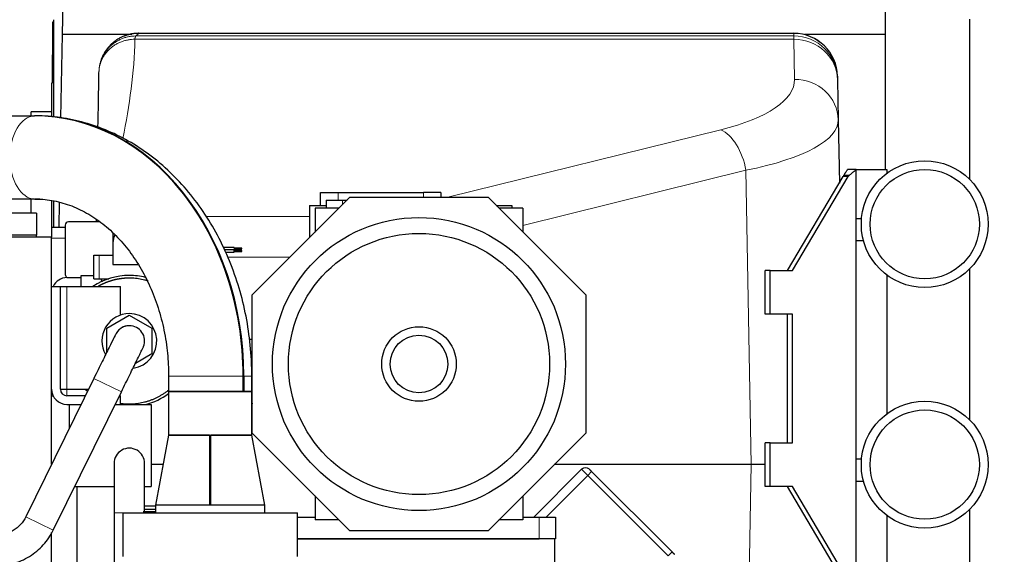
# Model space of a CAD drawing. Header units: inches. Extents: x 0 to 20790, y -12 to 14700.
# Tile 281 of 359: x 10527 to 11428, y 4573 to 5062. Entities that reach past the tile are written whole.
import ezdxf

# ---------------------------------------------------------------- set-up
doc = ezdxf.new("R2010")
doc.units = ezdxf.units.IN
doc.layers.add('1', color=7, linetype='Continuous', true_color=0xffffff)
doc.layers.add('254', color=7, linetype='Continuous', true_color=0xffffff)
doc.styles.add('latin_extended', font='simplex.shx')
doc.dimstyles.get("Standard").update_dxf_attribs({"dimtxt": 0.18, "dimasz": 0.18, "dimexe": 0.18, "dimexo": 0.0625, "dimgap": 0.09, "dimtad": 0, "dimtih": 1, "dimtoh": 1, "dimdec": 4, "dimzin": 0, "dimdsep": 46, "dimtxsty": 'Standard', "dimcen": 0.09, "dimadec": 0, "dimazin": 0, "dimtfac": 1, "dimtdec": 4, "dimtofl": 0, "dimtmove": 0, "dimatfit": 3, "dimfxl": 1, "dimtolj": 1, "dimtzin": 0, "dimarcsym": 0})

# ---------------------------------------------------------------- blocks, each defined once
blk = doc.blocks.new('_U2')
at = {"layer": '254', "color": 3, "linetype": 'Continuous', "lineweight": 13, "transparency": 16777216}
for p, q in [((11344.19, 6006), (12004.46, 6006)), ((11969.46, 5883.5), (11969.46, 3805.5)), ((10006.19, 3683), (12004.46, 3683))]:
    blk.add_line(p, q, dxfattribs=at)
at = {"layer": '254', "color": 3, "transparency": 16777216}
for points in [[(11989.87, 5883.5), (11949.04, 5883.5), (11969.46, 6006)], [(11949.04, 3805.5), (11989.87, 3805.5), (11969.46, 3683)]]:
    blk.add_solid(points, dxfattribs=at)
at = {"layer": 'Defpoints', "color": 0, "transparency": 16777216}
for p in [(11309.19, 6006), (9971.19, 3683), (11969.46, 3683)]:
    blk.add_point(p, dxfattribs=at)
at = {"layer": '254', "color": 2, "lineweight": 13, "transparency": 16777216, "insert": (11785.71, 4628.67), "char_height": 122.5, "attachment_point": 1, "rotation": 90, "style": 'latin_extended'}
blk.add_mtext('\\A1;2323', dxfattribs=at)

msp = doc.modelspace()

# ---------------------------------------------------------------- linework, layer by layer
at = {"layer": '1', "color": 2, "linetype": 'Continuous', "lineweight": 25}
for p, q in [((11318.687, 5093.5), (11318.687, 4924.953)), ((10566.052, 5048.331), (10566.569, 5078)), ((10558.186, 4973.02), (10558.186, 5062)), ((11395.687, 5062.5), (11395.687, 4916.099)), ((10557.186, 5060), (10558.186, 5060)), ((10557.186, 5030), (10557.186, 5060)), ((10564.721, 4972.129), (10566.052, 5048.331)), ((10629.603, 5048.331), (10566.052, 5048.331)), ((10635.772, 5049.522), (11234.994, 5049.522)), ((11234.994, 5049.455), (11234.994, 5049.522)), ((11318.685, 5048.331), (11244.685, 5048.331)), ((10556.686, 5030), (10556.686, 5004)), ((10558.19, 5030), (10556.686, 5030)), ((11274.988, 5010.226), (11274.988, 5010.208)), ((11274.988, 5010.208), (11275.029, 5007.858)), ((11275.029, 5007.858), (11275.043, 5007.033)), ((10556.686, 5004), (10556.186, 5004)), ((10556.186, 5004), (10556.186, 4973.245)), ((11275.043, 5007.033), (11275.684, 4970.323)), ((10430.335, 4974.047), (10540.56, 4974.047)), ((10537.418, 4974.046), (10537.418, 4977.852)), ((10556.193, 4977.852), (10537.418, 4977.852)), ((11275.684, 4970.323), (11276.692, 4912.569)), ((11229.369, 4832.456), (11280.229, 4918.562)), ((11233.958, 4832.456), (11284.818, 4918.562)), ((11280.595, 4919.136), (11282.266, 4919.136)), ((11282.266, 4919.136), (11285.184, 4919.136)), ((11292.007, 4924.956), (11320.207, 4924.956)), ((11292.007, 4542.919), (11292.007, 4924.556)), ((11320.207, 4924.956), (11320.207, 4921.502)), ((10739.686, 4810.168), (10829.018, 4899.5)), ((10802.186, 4904), (10818.186, 4904)), ((10802.186, 4892), (10802.186, 4904)), ((10818.186, 4904), (10896.186, 4904)), ((10829.018, 4899.5), (10955.354, 4899.5)), ((10912.186, 4904), (10896.186, 4904)), ((10912.186, 4904), (10912.186, 4899.5)), ((10955.354, 4899.5), (11044.686, 4810.168)), ((10540.56, 4897.954), (10430.335, 4897.954)), ((10537.418, 4885.001), (10537.418, 4897.954)), ((10556.186, 4896.268), (10556.186, 4871.991)), ((10558.186, 4871.995), (10558.186, 4895.919)), ((10562.974, 4871.996), (10563.376, 4895.03)), ((10792.186, 4892), (10807.188, 4892)), ((10792.186, 4892), (10792.186, 4862.668)), ((10807.186, 4897), (10822.186, 4897)), ((10807.186, 4897), (10807.186, 4889.5)), ((10822.186, 4897), (10826.519, 4897)), ((10962.851, 4892), (10977.186, 4892)), ((10977.186, 4892), (10977.186, 4889.5)), ((10542.186, 4885.001), (10520.186, 4885.001)), ((10542.186, 4885.001), (10542.186, 4864.99)), ((10797.186, 4889.5), (10797.186, 4867.668)), ((10819.018, 4889.5), (10797.186, 4889.5)), ((10987.186, 4889.5), (10965.354, 4889.5)), ((10987.186, 4889.5), (10987.186, 4867.668)), ((10568.686, 4874), (10568.686, 4829)), ((10600.113, 4877), (10571.686, 4877)), ((11297.023, 4879.956), (11292.007, 4879.956)), ((10542.186, 4864.99), (10520.186, 4864.99)), ((10542.186, 4863), (10542.186, 4864.99)), ((10556.186, 4872), (10556.186, 4863)), ((10568.686, 4872), (10556.186, 4872)), ((10612.234, 4866.836), (10612.234, 4858.048)), ((10556.186, 4863), (9838.203, 4863)), ((10542.186, 4863), (10520.186, 4863)), ((10556.186, 4655.352), (10556.186, 4863)), ((10612.234, 4858.048), (10612.234, 4838.048)), ((11292.007, 4859.956), (11298.78, 4859.956)), ((10594.734, 4846.548), (10599.734, 4846.548)), ((10594.734, 4825.048), (10594.734, 4846.548)), ((10599.734, 4846.548), (10612.234, 4846.548)), ((10723.086, 4853.625), (10713.442, 4853.625)), ((10714.314, 4851.625), (10723.086, 4851.625)), ((10723.086, 4851.375), (10714.416, 4851.375)), ((10715.234, 4849.375), (10723.086, 4849.375)), ((10723.086, 4853.625), (10723.086, 4851.625)), ((10730.086, 4852.975), (10723.086, 4852.975)), ((10723.086, 4852.275), (10730.086, 4852.275)), ((10723.086, 4849.375), (10723.086, 4851.375)), ((10730.086, 4850.725), (10723.086, 4850.725)), ((10723.086, 4850.025), (10730.086, 4850.025)), ((10730.086, 4852.275), (10730.086, 4852.975)), ((10730.086, 4850.025), (10730.086, 4850.725)), ((10612.234, 4838.048), (10635.356, 4838.048)), ((10594.734, 4827.548), (10582.734, 4827.548)), ((10582.734, 4827.548), (10582.734, 4818)), ((11213.479, 4832.456), (11208.89, 4832.456)), ((11208.89, 4792.456), (11208.89, 4832.456)), ((11213.479, 4832.456), (11233.958, 4832.456)), ((11213.479, 4792.456), (11213.479, 4832.456)), ((11320.207, 4828.405), (11320.207, 4701.51)), ((11395.687, 4833.804), (11395.687, 4696.094)), ((10570.186, 4826), (10582.735, 4826)), ((10594.734, 4825.048), (10599.734, 4825.048)), ((10599.734, 4825.048), (10608.499, 4825.048)), ((10556.186, 4818), (10564.186, 4818)), ((10564.186, 4818), (10570.186, 4818)), ((10564.186, 4724), (10564.186, 4818)), ((10570.186, 4818), (10619.186, 4818)), ((10619.186, 4791.8), (10619.186, 4818)), ((10739.686, 4683.833), (10739.686, 4810.168)), ((11044.686, 4810.168), (11044.686, 4683.833)), ((10606.734, 4779.884), (10627.234, 4791.72)), ((10627.234, 4791.72), (10647.734, 4779.884)), ((11213.479, 4792.456), (11208.89, 4792.456)), ((11233.958, 4792.456), (11213.479, 4792.456)), ((11229.369, 4674.956), (11229.369, 4792.456)), ((11233.958, 4674.956), (11233.958, 4792.456)), ((10606.734, 4758.072), (10606.734, 4779.884)), ((10647.734, 4779.884), (10647.734, 4756.213)), ((10647.734, 4756.213), (10632.742, 4747.557)), ((10594.806, 4733.852), (10532.546, 4607.314)), ((10663.136, 4736), (10663.136, 4722)), ((10731.387, 4722), (10731.387, 4736)), ((10731.984, 4736), (10731.984, 4722)), ((10739.236, 4722), (10739.236, 4736)), ((10557.67, 4594.953), (10619.929, 4721.49)), ((10564.186, 4724), (10570.186, 4724)), ((10570.186, 4724), (10589.959, 4724)), ((10663.136, 4722), (10739.236, 4722)), ((10731.387, 4722), (10663.136, 4722)), ((10663.136, 4722), (10663.136, 4682)), ((10739.236, 4722), (10731.984, 4722)), ((10739.236, 4682), (10739.236, 4722)), ((10556.186, 4718), (10557.537, 4718)), ((10587.007, 4718), (10570.186, 4718)), ((10619.186, 4718), (10618.211, 4718)), ((10619.186, 4710), (10619.186, 4718)), ((10739.686, 4711.194), (10739.236, 4709.64)), ((10570.186, 4710), (10583.071, 4710)), ((10572.234, 4710), (10572.234, 4687.976)), ((10614.275, 4710), (10619.186, 4710)), ((10619.186, 4710), (10647.234, 4710)), ((10647.234, 4710), (10647.234, 4635)), ((10829.018, 4594.5), (10739.686, 4683.833)), ((11044.686, 4683.833), (10955.354, 4594.5)), ((10663.136, 4682), (10651.152, 4618)), ((10663.136, 4682), (10739.236, 4682)), ((10700.686, 4682), (10663.136, 4682)), ((10701.665, 4680), (10700.658, 4680)), ((10700.711, 4681), (10701.717, 4681)), ((10739.236, 4682), (10701.686, 4682)), ((10751.22, 4618), (10739.236, 4682)), ((11213.479, 4674.956), (11208.89, 4674.956)), ((11208.89, 4634.956), (11208.89, 4674.956)), ((11213.479, 4674.956), (11233.958, 4674.956)), ((11213.479, 4634.956), (11213.479, 4674.956)), ((11297.023, 4659.956), (11292.007, 4659.956)), ((11040.931, 4650.689), (10997.242, 4607.001)), ((11195.914, 4655), (11015.857, 4655)), ((11050.122, 4648.569), (11123.664, 4575.027)), ((11208.89, 4655), (11195.914, 4655)), ((11292.007, 4639.956), (11298.78, 4639.956)), ((10577.375, 4635), (10613.233, 4635)), ((10613.234, 4635), (10613.234, 4621.163)), ((10641.233, 4635), (10647.234, 4635)), ((10641.234, 4621.163), (10641.234, 4635)), ((11213.479, 4634.956), (11208.89, 4634.956)), ((11233.958, 4634.956), (11213.479, 4634.956)), ((11284.007, 4542.456), (11229.369, 4634.956)), ((11285.119, 4548.341), (11233.958, 4634.956)), ((10797.186, 4626.332), (10797.186, 4604.5)), ((10987.186, 4626.332), (10987.186, 4604.5)), ((10639.884, 4612), (10651.153, 4612)), ((10651.153, 4614), (10640.651, 4614)), ((10651.152, 4617), (10641.235, 4617)), ((10651.152, 4618), (10651.152, 4611)), ((10700.686, 4618), (10651.152, 4618)), ((10751.22, 4618), (10651.152, 4618)), ((10751.22, 4618), (10701.686, 4618)), ((10751.22, 4611), (10751.22, 4618)), ((11395.687, 4613.799), (11395.687, 4124.5)), ((10613.234, 4611), (10613.234, 4494.993)), ((10621.186, 4611), (10621.186, 4571)), ((10621.186, 4611), (10701.186, 4611)), ((10701.186, 4611), (10781.186, 4611)), ((10781.185, 4607), (10797.185, 4607)), ((10781.186, 4571), (10781.186, 4611)), ((10819.018, 4604.5), (10797.186, 4604.5)), ((10987.186, 4604.5), (10965.354, 4604.5)), ((10987.185, 4607), (11002.186, 4607)), ((11002.186, 4607), (11017.186, 4607)), ((11017.186, 4607), (11017.186, 4587)), ((11320.207, 4608.408), (11320.207, 4542.456)), ((10955.354, 4594.5), (10829.018, 4594.5)), ((10556.186, 4494.999), (10556.186, 4592.777)), ((10781.188, 4587), (11002.186, 4587)), ((11016.186, 4587), (10781.191, 4587)), ((11017.186, 4587), (11016.186, 4587)), ((11016.186, 4587), (11016.186, 4560.995))]:
    msp.add_line(p, q, dxfattribs=at)
at = {"layer": '1', "color": 110, "linetype": 'Continuous', "lineweight": 13}
for p, q in [((10632.302, 5044.082), (11235.05, 5044.082)), ((10633.151, 5047.105), (11235.035, 5047.105)), ((10635.569, 5049.455), (11234.994, 5049.455)), ((11235.035, 5047.105), (11234.994, 5049.455)), ((11235.05, 5044.082), (11235.035, 5047.105)), ((11235.05, 5044.082), (11235.69, 5007.371)), ((10918.599, 4899.501), (11168.275, 4961.269)), ((11191.214, 4924.22), (10987.189, 4873.747)), ((11195.914, 4655), (11191.214, 4924.22)), ((11284.818, 4918.562), (11280.229, 4918.562)), ((11280.917, 4919.725), (11285.827, 4919.725)), ((10818.186, 4904), (10818.186, 4897)), ((10896.186, 4899.5), (10896.186, 4904)), ((10822.186, 4897), (10822.186, 4892.668)), ((10697.497, 4881.881), (10792.183, 4881.881)), ((10568.686, 4862.175), (10556.186, 4862.175)), ((10599.734, 4825.048), (10599.734, 4846.548)), ((10774.349, 4844.832), (10717.091, 4844.832)), ((10570.186, 4724), (10570.186, 4818)), ((10594.806, 4733.852), (10619.929, 4721.49)), ((10731.387, 4736), (10663.136, 4736)), ((10739.236, 4736), (10731.984, 4736)), ((10570.186, 4724.001), (10570.186, 4718)), ((11050.122, 4648.569), (11046.586, 4645.034)), ((11191.214, 4385.78), (11195.914, 4655)), ((11046.586, 4645.034), (11008.553, 4607.001)), ((11120.128, 4571.492), (11046.586, 4645.034)), ((10532.546, 4607.314), (10557.67, 4594.953)), ((10613.234, 4611), (10621.186, 4611)), ((11002.186, 4587), (11002.186, 4607)), ((11123.664, 4575.027), (11120.128, 4571.492))]:
    msp.add_line(p, q, dxfattribs=at)
at = {"layer": '1', "color": 2, "linetype": 'Continuous', "lineweight": 25}
for centre, radius in [((11354.807, 4874.956), 58), ((11354.807, 4874.956), 50), ((10892.186, 4747), 134.036), ((10892.186, 4747), 119.481), ((10892.186, 4747), 34.097), ((10892.186, 4747), 26.387), ((11354.807, 4654.956), 58), ((11354.807, 4654.956), 50)]:
    msp.add_circle(centre, radius, dxfattribs=at)
for centre, radius, start, end in [((10571.686, 4874), 3, 90, 180), ((10627.234, 4858.048), 15, 152.58375, 180), ((10571.686, 4829), 3, 180, 270), ((10627.234, 4768.048), 60, 90, 123.643125), ((10627.234, 4768.048), 60, 75.6675, 90), ((10570.186, 4812), 14, 90, 154.623069), ((10627.234, 4768.048), 25.078, 90, 209.446875), ((10627.234, 4768.048), 25.078, 278.274375, 90), ((10627.234, 4768.048), 14, 90, 158.83875), ((10627.234, 4768.048), 14, 338.86125, 90), ((10570.186, 4724), 14, 180.000158, 270), ((10570.186, 4724), 6, 180.000369, 270), ((10627.234, 4768.048), 60, 227.23875, 230.31), ((10627.234, 4768.048), 60, 284.653125, 306.748125), ((10627.234, 4656), 14, 359.544375, 180), ((11044.466, 4647.154), 5, 45, 135)]:
    msp.add_arc(centre, radius, start, end, dxfattribs=at)
for centre, major_axis, ratio, start_param, end_param in [((11234.994, 5009.528), (-39.994, -0.698), 0.9998475, 3.1415927, 4.6949383), ((11234.994, 5009.51), (39.994, 0.698), 0.9986327, 0, 1.5533669), ((10540.56, 4736), (0, -238.047), 0.8016344, 1.5707963, 3.1415927), ((10541.158, 4736), (0, 238.047), 0.8016344, 4.712389, 6.2831853), ((11286.874, 4912.713), (0, -10), 0.819152, 4.0149074, 4.0876543), ((11291.462, 4912.713), (0, 10), 0.819152, 0.8733147, 0.9460617), ((10541.158, 4736), (0, -161.953), 0.8016344, 3.1094895, 3.1415927)]:
    msp.add_ellipse(centre, major_axis=major_axis, ratio=ratio, start_param=start_param, end_param=end_param, dxfattribs=at)
at = {"layer": '1', "color": 110, "linetype": 'Continuous', "lineweight": 13}
for centre, major_axis, ratio, start_param, end_param in [((11235.035, 5007.16), (39.994, 0.698), 0.9986327, 0, 1.5533669), ((11235.05, 5006.335), (39.994, 0.698), 0.943642, 0, 1.5543265), ((11075.666, 5007.38), (-160.027, 0.405), 0.3517474, 2.1888319, 3.148622), ((11235.69, 4969.625), (39.994, 0.698), 0.943642, 0, 1.5543265), ((10540.859, 4936), (0, 38.05), 0.5978146, 0.013141, 3.1284517), ((11075.666, 4969.633), (200.021, 0.452), 0.2796199, 5.3276447, 6.2874347), ((11168.275, 4923.522), (9.606, -38.829), 0.5650199, 1.4497227, 2.7288956)]:
    msp.add_ellipse(centre, major_axis=major_axis, ratio=ratio, start_param=start_param, end_param=end_param, dxfattribs=at)
for points, weights in [([(10632.302, 5044.082), (10599.976, 5044.143), (10599.444, 5013.644)], [1, 0.712905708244, 1]), ([(10633.151, 5047.105), (10600.028, 5047.107), (10599.451, 5014.034)], [1, 0.713242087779, 1]), ([(10600.344, 5021.38), (10599.515, 5017.741), (10599.45, 5014.011)], [0.93029846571, 0.959401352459, 1])]:
    msp.add_rational_spline(points, weights, degree=2, dxfattribs=at)
at = {"layer": '1', "color": 2, "linetype": 'Continuous', "lineweight": 25}
for points, weights in [([(10635.569, 5049.455), (10606.736, 5049.457), (10600.344, 5021.38)], [1, 0.75384073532, 0.93029846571]), ([(10635.772, 5049.522), (10628.87, 5049.522), (10622.448, 5046.991)], [1, 0.927877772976, 0.892035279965])]:
    msp.add_rational_spline(points, weights, degree=2, dxfattribs=at)
at = {"layer": '1', "color": 110, "linetype": 'Continuous', "lineweight": 13}
for points in [[(10632.302, 5044.082), (10631.774, 5013.828), (10627.433, 4983.582), (10621.291, 4953.339)], [(10635.569, 5049.455), (10635.555, 5048.672), (10633.165, 5047.889), (10633.151, 5047.105)]]:
    msp.add_open_spline(points, degree=3, dxfattribs=at)
for points, knots in [([(10633.151, 5047.105), (10633.151, 5047.104), (10633.151, 5047.101), (10633.151, 5047.096), (10633.151, 5047.091), (10633.15, 5047.086), (10633.149, 5047.08), (10633.148, 5047.075), (10633.147, 5047.069), (10633.146, 5047.063), (10633.145, 5047.057), (10633.143, 5047.051), (10633.141, 5047.044), (10633.139, 5047.038), (10633.137, 5047.031), (10633.135, 5047.024), (10633.133, 5047.016), (10633.13, 5047.009), (10633.127, 5047.001), (10633.124, 5046.993), (10633.121, 5046.985), (10633.118, 5046.977), (10633.115, 5046.968), (10633.111, 5046.96), (10633.108, 5046.951), (10633.104, 5046.941), (10633.1, 5046.932), (10633.095, 5046.922), (10633.091, 5046.912), (10633.087, 5046.902), (10633.082, 5046.892), (10633.077, 5046.881), (10633.072, 5046.87), (10633.067, 5046.859), (10633.062, 5046.848), (10633.056, 5046.836), (10633.05, 5046.824), (10633.045, 5046.812), (10633.039, 5046.799), (10633.032, 5046.787), (10633.026, 5046.774), (10633.015, 5046.75), (10632.997, 5046.714), (10632.971, 5046.662), (10632.941, 5046.602), (10632.906, 5046.532), (10632.868, 5046.451), (10632.826, 5046.36), (10632.78, 5046.255), (10632.739, 5046.159), (10632.705, 5046.076), (10632.68, 5046.013), (10632.656, 5045.95), (10632.633, 5045.887), (10632.611, 5045.826), (10632.59, 5045.766), (10632.57, 5045.706), (10632.552, 5045.648), (10632.534, 5045.592), (10632.517, 5045.536), (10632.502, 5045.483), (10632.487, 5045.431), (10632.474, 5045.382), (10632.461, 5045.334), (10632.45, 5045.289), (10632.438, 5045.239), (10632.426, 5045.184), (10632.413, 5045.124), (10632.4, 5045.063), (10632.389, 5045.002), (10632.378, 5044.941), (10632.368, 5044.879), (10632.358, 5044.818), (10632.35, 5044.756), (10632.342, 5044.695), (10632.334, 5044.633), (10632.328, 5044.572), (10632.322, 5044.51), (10632.317, 5044.448), (10632.313, 5044.387), (10632.309, 5044.326), (10632.306, 5044.264), (10632.304, 5044.203), (10632.302, 5044.143), (10632.302, 5044.102), (10632.302, 5044.082)], [0, 0, 0, 0, 0.0055843, 0.0112028, 0.0168555, 0.0225424, 0.0282637, 0.0340191, 0.0398089, 0.045633, 0.0514915, 0.0573843, 0.0633114, 0.0692729, 0.0752689, 0.0812992, 0.0873639, 0.0934631, 0.0995968, 0.1057649, 0.1119675, 0.1182046, 0.1244762, 0.1307824, 0.1371231, 0.1434983, 0.1499081, 0.1563525, 0.1628314, 0.169345, 0.1758932, 0.182476, 0.1890935, 0.1957456, 0.2024323, 0.2091537, 0.2159099, 0.2227007, 0.2295262, 0.2363864, 0.2432814, 0.2502111, 0.2726667, 0.2976462, 0.3251501, 0.3551784, 0.3877315, 0.4228093, 0.4604122, 0.50054, 0.5212295, 0.5412436, 0.5605823, 0.5792455, 0.5972333, 0.6145457, 0.6311827, 0.6471444, 0.6624307, 0.6770416, 0.6909773, 0.7042376, 0.7168227, 0.7287326, 0.7399672, 0.7505267, 0.7650629, 0.7794422, 0.7936648, 0.8077307, 0.8216401, 0.835393, 0.8489896, 0.86243, 0.8757143, 0.8888426, 0.9018151, 0.9146318, 0.9272929, 0.9397985, 0.9521489, 0.964344, 0.9763841, 0.9882694, 1, 1, 1, 1]), ([(11046.586, 4645.034), (11046.399, 4645.22), (11046.028, 4645.592), (11045.661, 4645.959), (11045.432, 4646.187), (11045.387, 4646.233), (11045.296, 4646.324), (11045.251, 4646.369), (11045.115, 4646.505), (11045.026, 4646.594), (11044.761, 4646.859), (11044.414, 4647.206), (11044.081, 4647.539), (11043.836, 4647.784), (11043.755, 4647.864), (11043.656, 4647.964), (11043.636, 4647.984), (11043.596, 4648.024), (11043.576, 4648.044), (11043.517, 4648.103), (11043.478, 4648.142), (11043.285, 4648.335), (11043.137, 4648.483), (11042.852, 4648.768), (11042.716, 4648.904), (11042.455, 4649.165), (11042.331, 4649.289), (11042.183, 4649.437), (11042.154, 4649.466), (11042.097, 4649.523), (11042.012, 4649.607), (11041.933, 4649.687), (11041.779, 4649.841), (11041.59, 4650.03), (11041.432, 4650.188), (11041.326, 4650.294), (11041.292, 4650.328), (11041.253, 4650.367), (11041.245, 4650.375), (11041.23, 4650.39), (11041.208, 4650.412), (11041.187, 4650.433), (11041.12, 4650.5), (11041.03, 4650.59), (11040.976, 4650.644), (11040.94, 4650.68), (11040.931, 4650.689), (11040.931, 4650.689)], [0, 0, 0, 0, 0.0625773, 0.1251545, 0.1251545, 0.1407988, 0.1407988, 0.1564432, 0.1564432, 0.1877318, 0.1877318, 0.2503091, 0.3128863, 0.3128863, 0.3441749, 0.3441749, 0.3519971, 0.3519971, 0.3598193, 0.3598193, 0.3754636, 0.3754636, 0.4380408, 0.4380408, 0.5006181, 0.5006181, 0.5631954, 0.5631954, 0.5788397, 0.5788397, 0.594484, 0.6257726, 0.6257726, 0.6883499, 0.7509272, 0.7509272, 0.7822158, 0.7822158, 0.7900379, 0.7900379, 0.7978601, 0.8135044, 0.8135044, 0.8760817, 0.9386589, 0.9386589, 1, 1, 1, 1])]:
    msp.add_open_spline(points, degree=3, knots=knots, dxfattribs=at)
at = {"layer": '1', "color": 2, "linetype": 'Continuous', "lineweight": 25}
for points, knots in [([(10635.772, 5049.522), (10635.772, 5049.522), (10635.772, 5049.523), (10635.772, 5049.523), (10635.772, 5049.523), (10635.772, 5049.524), (10635.772, 5049.524), (10635.771, 5049.524), (10635.771, 5049.525), (10635.771, 5049.525), (10635.771, 5049.525), (10635.77, 5049.526), (10635.77, 5049.526), (10635.769, 5049.526), (10635.769, 5049.526), (10635.768, 5049.527), (10635.767, 5049.527), (10635.767, 5049.527), (10635.766, 5049.528), (10635.765, 5049.528), (10635.764, 5049.528), (10635.764, 5049.528), (10635.763, 5049.528), (10635.762, 5049.529), (10635.761, 5049.529), (10635.76, 5049.529), (10635.759, 5049.529), (10635.757, 5049.529), (10635.756, 5049.53), (10635.755, 5049.53), (10635.754, 5049.53), (10635.753, 5049.53), (10635.751, 5049.53), (10635.75, 5049.53), (10635.748, 5049.53), (10635.747, 5049.53), (10635.745, 5049.53), (10635.744, 5049.53), (10635.742, 5049.53), (10635.741, 5049.53), (10635.739, 5049.53), (10635.737, 5049.53), (10635.733, 5049.53), (10635.728, 5049.53), (10635.721, 5049.53), (10635.713, 5049.529), (10635.703, 5049.528), (10635.692, 5049.527), (10635.68, 5049.524), (10635.666, 5049.521), (10635.65, 5049.517), (10635.636, 5049.513), (10635.625, 5049.508), (10635.618, 5049.505), (10635.61, 5049.502), (10635.604, 5049.498), (10635.598, 5049.495), (10635.592, 5049.491), (10635.587, 5049.487), (10635.583, 5049.483), (10635.579, 5049.479), (10635.576, 5049.475), (10635.574, 5049.471), (10635.572, 5049.467), (10635.57, 5049.463), (10635.569, 5049.459), (10635.569, 5049.457), (10635.569, 5049.455)], [0, 0, 0, 0, 0.0058664, 0.0117712, 0.0177144, 0.0236961, 0.0297162, 0.0357748, 0.041872, 0.0480077, 0.0541819, 0.0603947, 0.0666461, 0.0729361, 0.0792647, 0.085632, 0.0920379, 0.0984825, 0.1049658, 0.1114878, 0.1180485, 0.124648, 0.1312862, 0.1379632, 0.144679, 0.1514336, 0.1582271, 0.1650593, 0.1719304, 0.1788404, 0.1857892, 0.1927769, 0.1998036, 0.2068691, 0.2139735, 0.2211169, 0.2282993, 0.2355206, 0.2427809, 0.2500802, 0.2529844, 0.2610473, 0.2742688, 0.292649, 0.3161879, 0.3448854, 0.3787415, 0.4177563, 0.4619298, 0.5112619, 0.5657527, 0.6254021, 0.6550886, 0.6840998, 0.712436, 0.7400977, 0.7670852, 0.7933989, 0.8190395, 0.8440073, 0.868303, 0.8919272, 0.9148804, 0.9371635, 0.9587772, 0.9797224, 1, 1, 1, 1]), ([(10739.236, 4736), (10739.236, 4740.939), (10738.879, 4754.802), (10736.638, 4777.543), (10731.518, 4803.767), (10723.963, 4829.175), (10714.05, 4853.433), (10701.888, 4876.224), (10687.617, 4897.243), (10671.412, 4916.199), (10653.485, 4932.824), (10634.084, 4946.883), (10613.486, 4958.186), (10591.988, 4966.593), (10569.901, 4972.017), (10552.735, 4973.859), (10543.064, 4974.05), (10540.859, 4974.05)], [0, 0, 0, 0, 0.0401443, 0.1130166, 0.1859683, 0.2589683, 0.3319995, 0.4050265, 0.4779898, 0.5508035, 0.6233602, 0.6955445, 0.767256, 0.8384364, 0.9090921, 0.9793019, 1, 1, 1, 1]), ([(11280.917, 4919.725), (11281.162, 4920.139), (11281.408, 4920.553), (11281.782, 4921.169), (11281.907, 4921.374), (11282.16, 4921.782), (11282.287, 4921.984), (11282.928, 4922.994), (11283.459, 4923.784), (11284.007, 4924.556)], [0, 0, 0, 0, 0.25, 0.25, 0.375, 0.375, 0.5, 0.5, 1, 1, 1, 1]), ([(11292.007, 4924.956), (11289.459, 4924.956), (11286.912, 4924.956), (11284.246, 4924.956), (11284.126, 4924.956), (11284.007, 4924.956)], [0, 0, 0, 0, 0.9551569, 0.9551569, 1, 1, 1, 1]), ([(11285.827, 4919.725), (11286.257, 4920.088), (11286.688, 4920.45), (11287.554, 4921.167), (11287.988, 4921.522), (11288.426, 4921.872)], [0, 0, 0, 0, 0.5, 0.5, 1, 1, 1, 1]), ([(11291.908, 4924.487), (11291.319, 4924.07), (11290.734, 4923.644), (11289.863, 4922.99), (11289.574, 4922.77), (11288.998, 4922.324), (11288.712, 4922.099), (11288.426, 4921.872)], [0, 0, 0, 0, 0.5, 0.5, 0.75, 0.75, 1, 1, 1, 1]), ([(10540.859, 4897.95), (10543.275, 4897.951), (10551.158, 4897.634), (10564.458, 4895.357), (10580.442, 4889.601), (10595.725, 4881.012), (10609.979, 4869.805), (10622.956, 4856.216), (10634.447, 4840.487), (10644.256, 4822.883), (10652.2, 4803.706), (10658.124, 4783.289), (10661.839, 4762.386), (10663.026, 4746.469), (10663.136, 4737.8), (10663.136, 4736)], [0, 0, 0, 0, 0.0402397, 0.1314865, 0.2219859, 0.3106817, 0.3974907, 0.4828229, 0.5671666, 0.6509142, 0.7343321, 0.8175799, 0.9007396, 0.9794253, 1, 1, 1, 1]), ([(10644.364, 4822.938), (10644.218, 4822.984), (10643.174, 4823.305), (10641.212, 4823.848), (10638.456, 4824.466), (10635.673, 4824.949), (10632.872, 4825.295), (10630.058, 4825.502), (10628.1, 4825.55), (10627.008, 4825.548), (10626.781, 4825.547), (10626.555, 4825.544), (10626.329, 4825.541), (10626.103, 4825.537), (10625.877, 4825.533), (10625.651, 4825.527), (10625.425, 4825.52), (10625.199, 4825.513), (10624.974, 4825.504), (10624.748, 4825.495), (10624.523, 4825.485), (10624.297, 4825.474), (10624.072, 4825.462), (10623.847, 4825.449), (10623.622, 4825.435), (10623.397, 4825.421), (10623.172, 4825.405), (10622.947, 4825.389), (10622.722, 4825.372), (10622.498, 4825.354), (10622.273, 4825.335), (10622.048, 4825.315), (10621.824, 4825.294), (10621.6, 4825.272), (10621.375, 4825.25), (10621.151, 4825.226), (10620.927, 4825.202), (10620.703, 4825.177), (10620.479, 4825.151), (10620.255, 4825.124), (10620.032, 4825.096), (10619.808, 4825.067), (10619.585, 4825.038), (10619.361, 4825.007), (10619.138, 4824.976), (10618.914, 4824.944), (10618.691, 4824.911), (10618.468, 4824.877), (10618.245, 4824.842), (10618.022, 4824.806), (10617.799, 4824.769), (10617.576, 4824.732), (10617.354, 4824.693), (10617.131, 4824.654), (10616.909, 4824.614), (10616.686, 4824.573), (10616.464, 4824.531), (10616.242, 4824.488), (10616.019, 4824.444), (10615.798, 4824.4), (10615.576, 4824.354), (10615.354, 4824.308), (10615.133, 4824.261), (10614.912, 4824.213), (10614.691, 4824.164), (10614.471, 4824.114), (10614.251, 4824.064), (10614.031, 4824.012), (10613.811, 4823.96), (10613.592, 4823.907), (10613.373, 4823.853), (10613.154, 4823.798), (10612.935, 4823.743), (10612.717, 4823.686), (10612.499, 4823.629), (10612.281, 4823.571), (10612.063, 4823.512), (10611.846, 4823.452), (10611.629, 4823.391), (10611.412, 4823.329), (10611.195, 4823.267), (10610.979, 4823.204), (10610.763, 4823.14), (10610.547, 4823.075), (10610.332, 4823.009), (10610.116, 4822.942), (10609.901, 4822.875), (10609.687, 4822.806), (10609.472, 4822.737), (10609.258, 4822.667), (10609.044, 4822.596), (10608.83, 4822.524), (10608.617, 4822.452), (10608.403, 4822.378), (10608.19, 4822.304), (10607.978, 4822.229), (10607.765, 4822.153), (10607.553, 4822.076), (10607.341, 4821.998), (10607.129, 4821.919), (10606.918, 4821.84), (10606.707, 4821.76), (10606.496, 4821.679), (10606.285, 4821.597), (10606.075, 4821.514), (10605.865, 4821.43), (10605.655, 4821.346), (10605.445, 4821.26), (10605.236, 4821.174), (10605.027, 4821.087), (10604.818, 4820.999), (10604.61, 4820.911), (10604.402, 4820.821), (10604.195, 4820.731), (10603.988, 4820.64), (10603.781, 4820.548), (10603.575, 4820.456), (10603.37, 4820.363), (10603.164, 4820.268), (10602.959, 4820.174), (10602.755, 4820.078), (10602.551, 4819.982), (10602.347, 4819.884), (10602.144, 4819.786), (10601.942, 4819.688), (10601.739, 4819.588), (10601.537, 4819.488), (10601.336, 4819.387), (10601.135, 4819.285), (10600.934, 4819.182), (10600.734, 4819.079), (10600.534, 4818.974), (10600.335, 4818.869), (10600.136, 4818.763), (10599.937, 4818.657), (10599.739, 4818.549), (10599.541, 4818.441), (10599.344, 4818.332), (10599.147, 4818.223), (10598.95, 4818.112), (10598.82, 4818.038), (10598.754, 4818.001)], [0, 0, 0, 0, 0.0097173, 0.0694561, 0.1293423, 0.1892222, 0.2489589, 0.3086969, 0.368581, 0.3733792, 0.3781756, 0.3829703, 0.3877634, 0.392555, 0.397345, 0.4021337, 0.4069211, 0.4117072, 0.4164922, 0.421276, 0.4260588, 0.4308407, 0.4356217, 0.4404018, 0.4451813, 0.4499601, 0.4547383, 0.459516, 0.4642932, 0.4690701, 0.4738467, 0.4786231, 0.4833994, 0.4881756, 0.4929518, 0.4977281, 0.5025045, 0.5072812, 0.5120581, 0.5168355, 0.5216133, 0.5263916, 0.5311705, 0.5359501, 0.5407305, 0.5455117, 0.5502937, 0.5550768, 0.5598609, 0.5646461, 0.5694325, 0.5742201, 0.5790091, 0.5837996, 0.5885914, 0.5933849, 0.59818, 0.6029768, 0.6077754, 0.6125733, 0.6173695, 0.6221641, 0.626957, 0.6317484, 0.6365383, 0.6413269, 0.6461141, 0.6509001, 0.6556849, 0.6604687, 0.6652514, 0.6700331, 0.674814, 0.6795941, 0.6843735, 0.6891522, 0.6939304, 0.698708, 0.7034852, 0.7082621, 0.7130386, 0.717815, 0.7225913, 0.7273674, 0.7321437, 0.7369199, 0.7416964, 0.7464731, 0.7512501, 0.7560275, 0.7608053, 0.7655837, 0.7703627, 0.7751424, 0.7799228, 0.7847041, 0.7894863, 0.7942694, 0.7990536, 0.803839, 0.8086255, 0.8134133, 0.8182024, 0.822993, 0.8277851, 0.8325787, 0.837374, 0.8421709, 0.8469697, 0.8517677, 0.856564, 0.8613585, 0.8661515, 0.8709429, 0.8757328, 0.8805214, 0.8853086, 0.8900947, 0.8948795, 0.8996632, 0.904446, 0.9092277, 0.9140086, 0.9187887, 0.9235681, 0.9283469, 0.933125, 0.9379027, 0.9426799, 0.9474567, 0.9522333, 0.9570097, 0.9617859, 0.9665621, 0.9713383, 0.9761146, 0.9808911, 0.9856678, 0.9904448, 0.9952222, 1, 1, 1, 1]), ([(10601.014, 4825.048), (10601.118, 4824.83), (10601.226, 4824.598), (10601.366, 4824.293), (10601.394, 4824.231), (10601.45, 4824.105), (10601.535, 4823.916), (10601.621, 4823.72), (10601.793, 4823.322), (10601.909, 4823.046), (10602.085, 4822.611), (10602.145, 4822.459), (10602.205, 4822.305)], [0, 0, 0, 0, 0.2840909, 0.2840909, 0.3551136, 0.3551136, 0.4261364, 0.5681818, 0.5681818, 0.8522727, 0.8522727, 1, 1, 1, 1]), ([(10626.489, 4781.897), (10626.188, 4781.935), (10624.861, 4782.029), (10622.386, 4781.247), (10619.709, 4780.06), (10618.352, 4778.784), (10617.904, 4778.286)], [0, 0, 0, 0, 0.0939359, 0.416678, 0.7939324, 1, 1, 1, 1]), ([(10614.178, 4773.103), (10614.179, 4773.124), (10613.289, 4771.352), (10609.01, 4762.693), (10602.488, 4749.46), (10597.522, 4739.374), (10594.806, 4733.852)], [0, 0, 0, 0, 0.2474346, 0.4965062, 0.747397, 1, 1, 1, 1]), ([(10619.929, 4721.49), (10622.663, 4727.047), (10627.726, 4737.342), (10634.518, 4751.169), (10639.132, 4760.585), (10640.211, 4762.813), (10640.29, 4762.994)], [0, 0, 0, 0, 0.2473965, 0.4966088, 0.7475719, 1, 1, 1, 1]), ([(10619.041, 4711.135), (10619.89, 4711.012), (10621.676, 4710.796), (10624.41, 4710.594), (10627.234, 4710.525), (10630.058, 4710.594), (10632.872, 4710.801), (10635.673, 4711.147), (10638.456, 4711.631), (10641.212, 4712.249), (10643.932, 4713.001), (10646.612, 4713.887), (10649.247, 4714.904), (10651.829, 4716.048), (10654.35, 4717.317), (10656.806, 4718.708), (10659.192, 4720.22), (10661.445, 4721.806), (10662.876, 4722.918), (10663.551, 4723.468)], [0, 0, 0, 0, 0.0542016, 0.1135171, 0.172979, 0.2324326, 0.2917454, 0.351061, 0.4105229, 0.4699765, 0.5292892, 0.5886048, 0.6480667, 0.7075203, 0.7668331, 0.8261486, 0.8856105, 0.9450641, 1, 1, 1, 1]), ([(10613.234, 4656.106), (10613.234, 4656.003), (10613.234, 4653.746), (10613.234, 4643.65), (10613.234, 4628.546), (10613.234, 4617.177), (10613.234, 4611)], [0, 0, 0, 0, 0.2501665, 0.5002827, 0.7502465, 1, 1, 1, 1]), ([(10641.234, 4611), (10641.234, 4617.173), (10641.234, 4628.52), (10641.234, 4643.566), (10641.234, 4653.592), (10641.234, 4655.808), (10641.234, 4655.894)], [0, 0, 0, 0, 0.2501753, 0.5002742, 0.7502382, 1, 1, 1, 1]), ([(11048.002, 4650.689), (11048.002, 4650.688), (11048.009, 4650.681), (11048.039, 4650.652), (11048.072, 4650.618), (11048.098, 4650.593), (11048.103, 4650.588), (11048.114, 4650.577), (11048.12, 4650.571), (11048.137, 4650.554), (11048.15, 4650.541), (11048.19, 4650.501), (11048.249, 4650.442), (11048.32, 4650.371), (11048.377, 4650.314), (11048.407, 4650.284), (11048.439, 4650.252), (11048.46, 4650.231), (11048.471, 4650.22), (11048.527, 4650.164), (11048.62, 4650.071), (11048.773, 4649.918), (11048.884, 4649.807), (11048.957, 4649.734), (11048.971, 4649.72), (11049.001, 4649.69), (11049.016, 4649.675), (11049.061, 4649.63), (11049.091, 4649.6), (11049.183, 4649.508), (11049.307, 4649.383), (11049.437, 4649.253), (11049.537, 4649.154), (11049.57, 4649.121), (11049.638, 4649.053), (11049.672, 4649.019), (11049.775, 4648.916), (11049.912, 4648.778), (11050.052, 4648.639), (11050.122, 4648.569)], [0, 0, 0, 0, 0.0576865, 0.1205074, 0.1833283, 0.1833283, 0.1990335, 0.1990335, 0.2147387, 0.2147387, 0.2461492, 0.2461492, 0.3089701, 0.371791, 0.371791, 0.4032014, 0.4189067, 0.4189067, 0.4346119, 0.4346119, 0.4974328, 0.5602537, 0.6230746, 0.6230746, 0.6387798, 0.6387798, 0.654485, 0.654485, 0.6858955, 0.6858955, 0.7487164, 0.8115373, 0.8115373, 0.8429477, 0.8429477, 0.8743582, 0.8743582, 0.9371791, 1, 1, 1, 1]), ([(10579.186, 4634.994), (10579.186, 4627.264), (10579.186, 4611.203), (10579.186, 4587.537), (10579.186, 4571.601), (10579.186, 4563.995)], [0, 0, 0, 0, 0.3266256, 0.6786227, 1, 1, 1, 1]), ([(10532.546, 4607.314), (10531.24, 4604.641), (10528.062, 4599.897), (10521.32, 4594.35), (10513.366, 4590.752), (10507.706, 4589.994), (10504.731, 4590)], [0, 0, 0, 0, 0.2516344, 0.4999654, 0.7483907, 1, 1, 1, 1]), ([(10504.731, 4562), (10510.313, 4562.064), (10521.046, 4563.605), (10536.285, 4570.309), (10549.029, 4581.02), (10555.149, 4589.972), (10557.67, 4594.953)], [0, 0, 0, 0, 0.2491328, 0.4999835, 0.7508803, 1, 1, 1, 1]), ([(11123.664, 4575.027), (11123.734, 4574.957), (11123.803, 4574.888), (11123.941, 4574.75), (11124.077, 4574.614), (11124.211, 4574.48), (11124.294, 4574.396), (11124.311, 4574.38), (11124.344, 4574.347), (11124.361, 4574.33), (11124.41, 4574.281), (11124.443, 4574.248), (11124.539, 4574.152), (11124.664, 4574.027), (11124.782, 4573.909), (11124.869, 4573.822), (11124.911, 4573.78), (11124.953, 4573.738), (11124.98, 4573.71), (11124.994, 4573.697), (11125.062, 4573.629), (11125.165, 4573.526), (11125.304, 4573.387), (11125.386, 4573.305), (11125.435, 4573.256), (11125.444, 4573.247), (11125.463, 4573.228), (11125.472, 4573.219), (11125.499, 4573.192), (11125.516, 4573.175), (11125.565, 4573.125), (11125.625, 4573.066), (11125.671, 4573.02), (11125.702, 4572.989), (11125.711, 4572.98), (11125.728, 4572.963), (11125.736, 4572.955), (11125.756, 4572.935), (11125.776, 4572.915), (11125.783, 4572.907), (11125.783, 4572.908)], [0, 0, 0, 0, 0.0626927, 0.0626927, 0.1253855, 0.1880782, 0.1880782, 0.2037514, 0.2037514, 0.2194246, 0.2194246, 0.250771, 0.250771, 0.3134637, 0.3761565, 0.3761565, 0.4075028, 0.423176, 0.423176, 0.4388492, 0.4388492, 0.501542, 0.5642347, 0.6269275, 0.6269275, 0.6426006, 0.6426006, 0.6582738, 0.6582738, 0.6896202, 0.6896202, 0.752313, 0.8150057, 0.8150057, 0.8463521, 0.8463521, 0.8776984, 0.8776984, 0.9403912, 1, 1, 1, 1])]:
    msp.add_open_spline(points, degree=3, knots=knots, dxfattribs=at)
for points, degree in [([(10598.563, 4963.178), (10598.839, 4978.997), (10599.13, 4995.687), (10599.444, 5013.644)], 3), ([(11280.595, 4919.136), (11280.696, 4919.337), (11280.804, 4919.534), (11280.917, 4919.725)], 3), ([(11284.007, 4924.556), (11284.007, 4924.688), (11284.007, 4924.821), (11284.007, 4924.956)], 3), ([(11285.184, 4919.136), (11285.392, 4919.342), (11285.607, 4919.539), (11285.827, 4919.725)], 3), ([(11292.007, 4924.556), (11291.974, 4924.533), (11291.941, 4924.51), (11291.908, 4924.487)], 3), ([(11292.007, 4924.956), (11292.007, 4924.821), (11292.007, 4924.687), (11292.007, 4924.556)], 3), ([(10597.058, 4876.954), (10597.072, 4877.739), (10597.085, 4878.524), (10597.099, 4879.309)], 3), ([(10739.687, 4769.5), (10738.795, 4769.5), (10737.902, 4769.5), (10737.01, 4769.5)], 3), ([(10739.236, 4724.5), (10739.387, 4724.5), (10739.537, 4724.5), (10739.687, 4724.5)], 3), ([(10700.686, 4682), (10700.686, 4660.667), (10700.686, 4639.334), (10700.686, 4618)], 3), ([(10701.686, 4618), (10701.686, 4639.334), (10701.686, 4660.667), (10701.686, 4682)], 3), ([(10658.082, 4655), (10647.237, 4655)], 1)]:
    msp.add_open_spline(points, degree=degree, dxfattribs=at)

# ---------------------------------------------------------------- dimensions: what is measured, and where the dimension line sits
at = {"layer": '254', "color": 2, "linetype": 'Continuous', "lineweight": 13}
dim = msp.add_linear_dim(base=(11969.456, 3683), p1=(11309.186, 6006), p2=(9971.186, 3683), angle=90, dimstyle='Standard', override={"dimscale": 35, "dimtxt": 3.5, "dimasz": 3.5, "dimexe": 1, "dimexo": 1, "dimgap": 1.75, "dimtad": 1, "dimtih": 0, "dimtoh": 0, "dimdec": 2, "dimlfac": 1, "dimzin": 8, "dimdsep": 46, "dimlunit": 2, "dimtxsty": 'latin_extended', "dimsah": 1, "dimse1": 0, "dimse2": 0, "dimsd1": 0, "dimsd2": 0, "dimclrd": 3, "dimclre": 3, "dimclrt": 2, "dimtol": 0, "dimtm": -0.1, "dimtfac": 0.714286, "dimtdec": 3, "dimtofl": 1, "dimtmove": 0, "dimtzin": 8, "dimlwd": 13, "dimlwe": 13}, dxfattribs=at)
dim.commit()
dim.dimension.update_dxf_attribs({"geometry": '_U2', "text_midpoint": (11969.456, 4844.5), "dimtype": 160})

doc.saveas('drawing.dxf')
